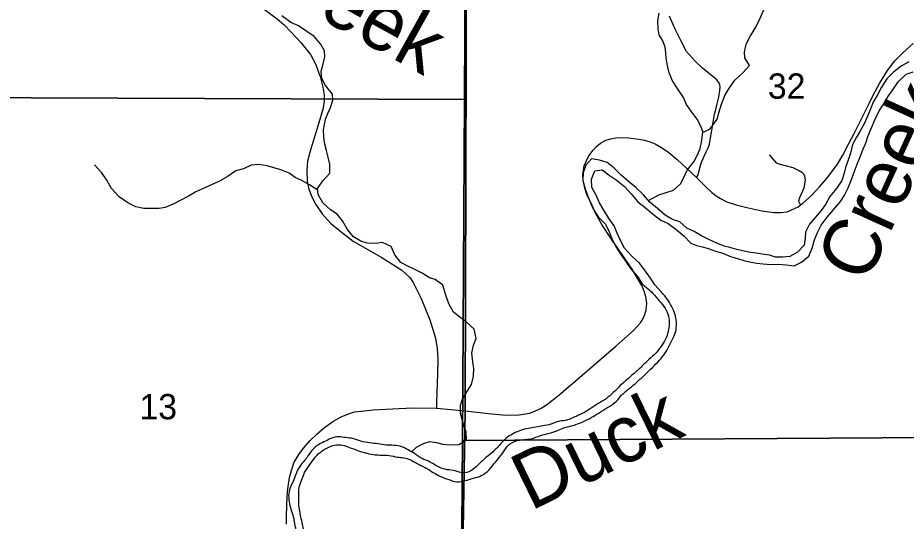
# Model space of a CAD drawing. Extents: x 0 to 34, y -8.9 to 22.
# Drawn here: x 27.471 to 28.944, y 18.606 to 19.441 of the extents above; entities that cross this region are included whole.
import ezdxf

# ---------------------------------------------------------------- set-up
doc = ezdxf.new("R2010")
doc.units = 0
for name, color, linetype in [('GM_X_Corporation', 7, 'Continuous'), ('GM_X_Major_River', 7, 'Continuous'), ('GM_X_Major_River_Text', 7, 'Continuous'), ('GM_X_Minor_River', 7, 'Continuous'), ('GM_X_Minor_River_Text', 7, 'Continuous'), ('GM_X_Section_Text', 7, 'Continuous'), ('GM_X_State_Route', 7, 'Continuous'), ('GM_X_Township_Road', 7, 'Continuous')]:
    doc.layers.add(name, color=color, linetype=linetype)

msp = doc.modelspace()

# ---------------------------------------------------------------- linework, layer by layer
at = {"layer": 'GM_X_Corporation'}
msp.add_lwpolyline([(28.1882, 17.3108), (28.201, 18.0921), (28.2011, 18.1006), (28.2124, 18.7889), (28.2124, 18.7899), (28.2198, 21.3092), (28.2203, 21.4), (25.1649, 21.4)], dxfattribs=at)
for points in [[(30.5167, 16.7663), (30.5167, 21.4), (28.2203, 21.4), (28.2198, 21.3092), (28.2124, 18.7899), (28.2124, 18.7889), (28.2011, 18.1006), (28.201, 18.0921), (28.1882, 17.3108), (28.1928, 16.8054), (28.3182, 16.8002), (29.5528, 16.7835), (30.4571, 16.7673)], [(28.2154, 20.3061), (28.2135, 19.7543), (28.2115, 19.3056), (27.2053, 19.3094), (27.2068, 20.322)], [(29.0905, 19.7446), (29.0775, 18.7458), (28.2083, 18.7401), (28.2115, 19.3056), (28.2135, 19.7543)], [(28.2115, 19.3056), (28.2083, 18.7401), (28.2049, 18.3054), (27.198, 18.314), (27.2053, 19.3094)], [(29.0775, 18.7458), (29.0677, 17.7366), (28.2008, 17.7487), (28.2049, 18.3054), (28.2083, 18.7401)]]:
    msp.add_lwpolyline(points, close=True, dxfattribs=at)
at = {"layer": 'GM_X_Major_River'}
for points in [[(28.948, 19.368), (28.9356, 19.3611), (28.9224, 19.3511), (28.9116, 19.34), (28.903, 19.3262), (28.896, 19.3136), (28.8889, 19.3014), (28.8849, 19.2915), (28.8801, 19.279), (28.8738, 19.2656), (28.8671, 19.2526), (28.8612, 19.2431), (28.8549, 19.2309), (28.8516, 19.2165), (28.8479, 19.2069), (28.8432, 19.1929), (28.841, 19.1833), (28.837, 19.1712), (28.828, 19.1582), (28.8172, 19.1448), (28.8098, 19.1318), (28.8027, 19.1215), (28.7926, 19.11), (28.7833, 19.0989), (28.7766, 19.0856), (28.776, 19.0757)], [(28.8414, 19.1473), (28.8477, 19.1595), (28.8529, 19.1729), (28.8573, 19.185), (28.8624, 19.1984), (28.8672, 19.2109), (28.8716, 19.222), (28.8772, 19.2349), (28.8801, 19.2444), (28.8864, 19.2585), (28.8923, 19.273), (28.8989, 19.2867), (28.9067, 19.2986), (28.9145, 19.3116), (28.9216, 19.3219), (28.9306, 19.3349), (28.9437, 19.3479), (28.9553, 19.3518)], [(28.776, 19.0757), (28.7746, 19.0639), (28.7637, 19.0524), (28.7506, 19.0455), (28.7392, 19.0442), (28.7271, 19.0445), (28.7172, 19.0478), (28.7047, 19.0495), (28.6952, 19.051), (28.6854, 19.052), (28.6725, 19.0549), (28.663, 19.0567), (28.6512, 19.0604), (28.6418, 19.0625), (28.6296, 19.0677), (28.6167, 19.0736), (28.6045, 19.0796), (28.5923, 19.0867), (28.5801, 19.0922), (28.5687, 19.1027), (28.5565, 19.1068), (28.5439, 19.1138), (28.5317, 19.1247), (28.5187, 19.1356), (28.508, 19.1476), (28.4954, 19.1596), (28.4828, 19.1704), (28.4713, 19.1802), (28.4591, 19.1926), (28.448, 19.2012), (28.4355, 19.2052), (28.4222, 19.2073), (28.4125, 19.197), (28.4085, 19.1841), (28.4075, 19.1719), (28.4106, 19.1591), (28.4142, 19.147), (28.4211, 19.1341), (28.4262, 19.1217), (28.4335, 19.1108), (28.445, 19.0991), (28.4515, 19.0863), (28.4562, 19.0738), (28.4628, 19.061), (28.4705, 19.0486), (28.4789, 19.0373), (28.4866, 19.0252), (28.4981, 19.0121), (28.5058, 19.0001), (28.5213, 18.987)], [(28.5376, 18.9865), (28.5268, 18.9981), (28.5201, 19.0093), (28.5117, 19.0213), (28.5017, 19.0341), (28.4887, 19.0461), (28.4768, 19.0593), (28.4699, 19.0717), (28.4644, 19.0842), (28.4594, 19.0962), (28.4501, 19.1094), (28.4424, 19.1222), (28.4351, 19.1343), (28.4297, 19.1471), (28.4227, 19.1596), (28.4222, 19.1736), (28.4273, 19.1877), (28.4398, 19.189), (28.4516, 19.18), (28.4631, 19.1725), (28.4768, 19.1617), (28.4876, 19.1493), (28.499, 19.1361), (28.5109, 19.1264), (28.525, 19.1151), (28.5372, 19.1054), (28.5494, 19.0999), (28.5616, 19.0909), (28.575, 19.0796), (28.5865, 19.0676), (28.596, 19.0636), (28.6058, 19.0614), (28.6153, 19.0585), (28.6278, 19.0544), (28.6396, 19.0511), (28.6525, 19.0456), (28.6643, 19.0423), (28.6746, 19.0386), (28.6867, 19.0357), (28.6962, 19.0343), (28.7064, 19.0333), (28.7189, 19.0322), (28.7318, 19.0324), (28.745, 19.0314), (28.7579, 19.03), (28.77, 19.0358), (28.7823, 19.0458), (28.7879, 19.0591), (28.7919, 19.0728), (28.7967, 19.0854), (28.8026, 19.0976), (28.8127, 19.1106), (28.8351, 19.1374), (28.8414, 19.1473)]]:
    msp.add_lwpolyline(points, dxfattribs=at)
for points in [[(28.5213, 18.987), (28.5317, 18.975), (28.5422, 18.9627), (28.5488, 18.9499), (28.551, 18.9363), (28.5497, 18.9241), (28.5461, 18.9115), (28.5391, 18.8988), (28.5291, 18.8857), (28.5172, 18.8745), (28.5041, 18.8618), (28.491, 18.8501), (28.4813, 18.8416), (28.4697, 18.8312), (28.4582, 18.8196), (28.4462, 18.8095), (28.4331, 18.8013), (28.42, 18.7927), (28.4068, 18.7849), (28.3944, 18.7793), (28.382, 18.7742), (28.3691, 18.7721), (28.3544, 18.7673), (28.3416, 18.7644), (28.3298, 18.7623), (28.3173, 18.7602), (28.3045, 18.7569), (28.2928, 18.7518), (28.2793, 18.7428), (28.2689, 18.732), (28.2566, 18.7196), (28.2439, 18.7091), (28.2308, 18.6968), (28.2188, 18.6882), (28.2056, 18.6872), (28.193, 18.6904), (28.1793, 18.6924), (28.1663, 18.6975), (28.1537, 18.7049), (28.1411, 18.7104), (28.1284, 18.7185), (28.1169, 18.7255), (28.1047, 18.7306), (28.0914, 18.7323), (28.0819, 18.7325), (28.0686, 18.7346), (28.0541, 18.7362), (28.0397, 18.739), (28.0267, 18.7433), (28.0149, 18.745), (28.0027, 18.7463), (27.991, 18.7439), (27.9813, 18.7391), (27.97, 18.7336), (27.9584, 18.7235), (27.9499, 18.7116), (27.9421, 18.702), (27.9336, 18.6882), (27.9285, 18.6748), (27.9234, 18.6645), (27.9202, 18.6522), (27.9208, 18.6386), (27.9237, 18.6261), (27.9277, 18.6136), (27.9298, 18.6023), (27.9323, 18.5883), (27.9344, 18.5746), (27.9392, 18.5614), (27.9455, 18.5486), (27.951, 18.5354), (27.9554, 18.5226), (27.9598, 18.5105), (27.9642, 18.4977), (27.9648, 18.4855), (27.9692, 18.4731), (27.9743, 18.461), (27.981, 18.4486), (27.9861, 18.4365), (27.9966, 18.4242), (28.0089, 18.413), (28.0171, 18.401), (28.0276, 18.3871), (28.032, 18.3746), (28.0341, 18.3629), (28.0377, 18.3516), (28.0368, 18.3375), (28.0325, 18.3245), (28.0266, 18.3119), (28.017, 18.2999), (28.005, 18.2902), (27.9923, 18.2813), (27.9791, 18.2738), (27.9667, 18.2668), (27.952, 18.2608), (27.9389, 18.2549), (27.9242, 18.2474), (27.911, 18.2434)], [(27.9444, 18.244), (27.9572, 18.2495), (27.9688, 18.2539), (27.979, 18.259), (27.9907, 18.2646), (28.0042, 18.2712), (28.0166, 18.2768), (28.0289, 18.2884), (28.0374, 18.3003), (28.0456, 18.313), (28.051, 18.3283), (28.0534, 18.3405), (28.0547, 18.353), (28.0534, 18.3632), (28.049, 18.3768), (28.0427, 18.3881), (28.0353, 18.4002), (28.0283, 18.4122), (28.0183, 18.4215), (28.0075, 18.4327), (27.9962, 18.4443), (27.9911, 18.4564), (27.986, 18.468), (27.9823, 18.4805), (27.9787, 18.4911), (27.9762, 18.5036), (27.9722, 18.5183), (27.9674, 18.53), (27.9619, 18.5432), (27.9571, 18.556), (27.9531, 18.5681), (27.9499, 18.5783), (27.9451, 18.5911), (27.9431, 18.6014), (27.9402, 18.6135), (27.9385, 18.6233), (27.9368, 18.6354), (27.9369, 18.6491), (27.9375, 18.6617), (27.9414, 18.6739), (27.9465, 18.6869), (27.955, 18.7003), (27.9639, 18.7123), (27.9751, 18.7227), (27.9875, 18.7298), (27.9992, 18.733), (28.0121, 18.7317), (28.0239, 18.7277), (28.0377, 18.7226), (28.0499, 18.7191), (28.0632, 18.7166), (28.0735, 18.716), (28.0867, 18.7155), (28.1004, 18.7127), (28.1107, 18.7114), (28.1241, 18.7071), (28.1363, 18.7004), (28.1482, 18.6942), (28.1597, 18.6872), (28.1716, 18.6805), (28.1853, 18.6755), (28.199, 18.6715), (28.2123, 18.6736), (28.2262, 18.6777), (28.2394, 18.6821), (28.2525, 18.6918), (28.2629, 18.7045), (28.2737, 18.718), (28.2833, 18.7311), (28.2972, 18.7397), (28.3222, 18.7431), (28.3377, 18.7484), (28.3509, 18.752), (28.3645, 18.7564), (28.3746, 18.7608), (28.3886, 18.7644), (28.3988, 18.7676), (28.412, 18.7732), (28.4247, 18.7799), (28.4371, 18.7877), (28.451, 18.7963), (28.4634, 18.8056), (28.4719, 18.8152), (28.485, 18.8269), (28.4973, 18.837), (28.5108, 18.8497), (28.5231, 18.8613), (28.5346, 18.8733), (28.5447, 18.886), (28.552, 18.8994), (28.5586, 18.9125), (28.5622, 18.9243), (28.5627, 18.9372), (28.5602, 18.9501), (28.5547, 18.9629), (28.5477, 18.9746), (28.5376, 18.9865)]]:
    msp.add_spline(points, degree=3, dxfattribs=at)
at = {"layer": 'GM_X_Minor_River'}
for points in [[(28.6065, 19.2512), (28.6187, 19.2573), (28.6303, 19.2729), (28.6329, 19.2839), (28.6373, 19.298), (28.6429, 19.3124), (28.6497, 19.3235), (28.6598, 19.3379), (28.6729, 19.3498), (28.6842, 19.3624), (28.6765, 19.3748), (28.6757, 19.3843), (28.6783, 19.3976), (28.6858, 19.4113), (28.6944, 19.4258), (28.7014, 19.4406), (28.7067, 19.452), (28.7138, 19.4657), (28.7182, 19.4779), (28.72, 19.49), (28.7199, 19.5033)], [(28.1798, 18.9828), (28.1755, 18.9977), (28.1629, 19.0074), (28.1534, 19.01), (28.1413, 19.0179), (28.1268, 19.0247), (28.1166, 19.0299), (28.106, 19.0355), (28.096, 19.0483), (28.0899, 19.062), (28.0758, 19.0687), (28.0641, 19.0667), (28.0501, 19.0674), (28.0399, 19.0707), (28.0273, 19.0779), (28.0174, 19.0903), (28.0093, 19.1047), (28.0002, 19.1156), (27.9895, 19.1228), (27.9766, 19.1341), (27.9689, 19.1484), (27.9681, 19.1579), (27.9767, 19.1708), (27.9884, 19.1838), (27.9882, 19.1986), (27.9855, 19.2103), (27.9828, 19.2209), (27.9801, 19.2319), (27.9781, 19.2433), (27.978, 19.2554), (27.9813, 19.2729), (27.985, 19.2828), (27.9895, 19.2927), (27.9932, 19.3048), (27.9927, 19.3147), (27.9809, 19.329), (27.9751, 19.3407), (27.9739, 19.3529), (27.9765, 19.3627), (27.9798, 19.3764), (27.9794, 19.3863), (27.9728, 19.398), (27.9622, 19.4101), (27.95, 19.4183), (27.9363, 19.4277), (27.9234, 19.4333), (27.9086, 19.4446)], [(28.5165, 19.1381), (28.5336, 19.1479), (28.5441, 19.151), (28.5577, 19.1556), (28.5694, 19.1659), (28.5746, 19.1754), (28.5806, 19.1884), (28.5918, 19.2025), (28.5982, 19.215), (28.6023, 19.2245), (28.6048, 19.2378), (28.6066, 19.2526), (28.6028, 19.2625), (28.5974, 19.2731), (28.5875, 19.2863), (28.5798, 19.2976), (28.5744, 19.3093), (28.5657, 19.3222), (28.5561, 19.3369), (28.5507, 19.3501), (28.5487, 19.3596), (28.5456, 19.3736), (28.5455, 19.3831), (28.5443, 19.3926), (28.5401, 19.4028), (28.5344, 19.413), (28.5324, 19.4232), (28.5319, 19.4361), (28.5341, 19.449)], [(27.9683, 19.1556), (27.9548, 19.1643), (27.9408, 19.1717), (27.9309, 19.1766), (27.9206, 19.1834), (27.9073, 19.189), (27.8975, 19.1916), (27.8846, 19.1957), (27.8702, 19.1978), (27.8577, 19.1966), (27.8449, 19.1909), (27.8324, 19.1874), (27.8181, 19.1774), (27.8053, 19.1705), (27.7943, 19.1651), (27.7808, 19.159), (27.766, 19.1524), (27.754, 19.1455), (27.7415, 19.1386), (27.7295, 19.1328), (27.7155, 19.1267), (27.7053, 19.1251), (27.6799, 19.1249), (27.6667, 19.1279), (27.6534, 19.1342), (27.6389, 19.1444), (27.6264, 19.158), (27.6187, 19.172), (27.6099, 19.1848), (27.5981, 19.1976)], [(28.1235, 18.7215), (28.1321, 18.7291), (28.1438, 18.7353), (28.154, 18.7385), (28.165, 18.7367), (28.1757, 18.7342), (28.1875, 18.7328), (28.2019, 18.7334), (28.2151, 18.7415), (28.2145, 18.7544), (28.2106, 18.765), (28.2074, 18.7752), (28.205, 18.7851), (28.2048, 18.7984), (28.2077, 18.8079), (28.2163, 18.8228), (28.223, 18.8328), (28.2262, 18.8469), (28.2272, 18.8594), (28.2255, 18.8704), (28.2238, 18.8848), (28.2266, 18.8985), (28.2307, 18.9092), (28.2274, 18.9251), (28.2144, 18.9371), (28.204, 18.9445), (28.1933, 18.9528), (28.1855, 18.9667), (28.1798, 18.9828)]]:
    msp.add_lwpolyline(points, dxfattribs=at)
at = {"layer": 'GM_X_State_Route'}
for points in [[(27.8717, 19.4609), (27.901, 19.4397), (27.9125, 19.4294), (27.9244, 19.4173), (27.9403, 19.4001), (27.956, 19.3804), (27.9649, 19.364), (27.9701, 19.3495)], [(28.3802, 18.8258), (28.3983, 18.8413), (28.4622, 18.8964), (28.4911, 18.9222), (28.4972, 18.9285), (28.503, 18.9352), (28.5076, 18.9427), (28.5105, 18.9494), (28.5125, 18.9571), (28.5135, 18.9681), (28.512, 18.9789), (28.5093, 18.9877), (28.5053, 18.997), (28.4974, 19.011), (28.4892, 19.0243), (28.4551, 19.074), (28.4393, 19.0985), (28.4294, 19.1163), (28.4234, 19.1283), (28.4164, 19.1447), (28.412, 19.1573), (28.4083, 19.1706), (28.4074, 19.1826), (28.4099, 19.1956), (28.415, 19.2068), (28.4184, 19.213), (28.4244, 19.2211), (28.4306, 19.2277), (28.4372, 19.2332), (28.4457, 19.2381), (28.4541, 19.2406), (28.4616, 19.2419), (28.4718, 19.2425), (28.4837, 19.2421), (28.5004, 19.2402), (28.5099, 19.2382), (28.5193, 19.2356), (28.5278, 19.2321), (28.5382, 19.2263), (28.5502, 19.2176), (28.5641, 19.2061), (28.5961, 19.1765), (28.6026, 19.1696), (28.6115, 19.1608), (28.6217, 19.1516), (28.6289, 19.1459), (28.6359, 19.1414), (28.6466, 19.1362), (28.6621, 19.1308), (28.6795, 19.1267), (28.7045, 19.1213), (28.7242, 19.1183), (28.7361, 19.1183), (28.7462, 19.1197), (28.7526, 19.1222), (28.7596, 19.1253), (28.7645, 19.128), (28.7687, 19.1313), (28.7718, 19.1334), (28.7865, 19.1464), (28.8007, 19.1614), (28.8137, 19.1769), (28.8298, 19.1986), (28.8389, 19.2134), (28.8489, 19.2328), (28.8572, 19.2496), (28.8821, 19.2989), (28.889, 19.3132), (28.8992, 19.3323), (28.913, 19.3539), (28.9251, 19.3701), (28.938, 19.3834), (28.9553, 19.3987)], [(27.9701, 19.3495), (27.9722, 19.3438), (27.9767, 19.3261), (27.9788, 19.3129), (27.9788, 19.3035), (27.9772, 19.2913), (27.9703, 19.2668), (27.9565, 19.2239), (27.9514, 19.2037), (27.9499, 19.1889), (27.9505, 19.17), (27.9533, 19.157), (27.9582, 19.1442), (27.9649, 19.1315), (27.9753, 19.116), (27.9896, 19.1008), (28.0043, 19.0883), (28.0269, 19.0708), (28.0746, 19.0436), (28.1079, 19.0227), (28.1208, 19.0103), (28.1265, 19.0024), (28.1314, 18.9923), (28.1396, 18.9759), (28.1541, 18.9405), (28.1633, 18.91), (28.1661, 18.8929), (28.1675, 18.8751), (28.1669, 18.8502), (28.1652, 18.805), (28.165, 18.7938)], [(28.165, 18.7938), (28.2126, 18.7893), (28.2563, 18.7846), (28.2753, 18.783), (28.2885, 18.7824), (28.3021, 18.7826), (28.3126, 18.7842), (28.3195, 18.7858), (28.3272, 18.7884), (28.3386, 18.794), (28.3476, 18.7995), (28.3576, 18.807), (28.3711, 18.818), (28.3802, 18.8258)], [(27.9163, 18.6014), (27.9165, 18.6155), (27.9177, 18.6479), (27.9187, 18.6603), (27.9216, 18.6787), (27.9245, 18.6902), (27.9288, 18.7032), (27.9369, 18.7171), (27.9446, 18.7275), (27.9557, 18.7404), (27.9665, 18.7506), (27.9795, 18.7616), (27.9935, 18.7716), (28.007, 18.7795), (28.019, 18.7843), (28.029, 18.7875), (28.0401, 18.7891), (28.06, 18.7911), (28.1029, 18.7933), (28.1148, 18.7938)], [(28.1148, 18.7938), (28.1298, 18.7944), (28.165, 18.7938)]]:
    msp.add_lwpolyline(points, dxfattribs=at)
at = {"layer": 'GM_X_Township_Road'}
for points in [[(28.5961, 19.1765), (28.5985, 19.1797), (28.604, 19.2), (28.6089, 19.212), (28.612, 19.219), (28.6154, 19.2255), (28.6176, 19.2317), (28.6188, 19.2387), (28.6222, 19.2578), (28.6252, 19.278), (28.6302, 19.2987), (28.633, 19.3098), (28.635, 19.3207), (28.6354, 19.3265), (28.6347, 19.3299), (28.6331, 19.334), (28.6296, 19.3384), (28.6264, 19.3412), (28.606, 19.3575), (28.5933, 19.3696), (28.5796, 19.3852), (28.5701, 19.4035), (28.5606, 19.4222), (28.5512, 19.4438)], [(28.7687, 19.1313), (28.7665, 19.1352), (28.7658, 19.1378), (28.7675, 19.1431), (28.7745, 19.1593), (28.7768, 19.1718), (28.7765, 19.176), (28.7756, 19.1788), (28.7745, 19.1813), (28.7718, 19.1841), (28.7665, 19.1877), (28.762, 19.1896), (28.7564, 19.1922), (28.7436, 19.1959), (28.7329, 19.1986), (28.7291, 19.2003), (28.7171, 19.2138)]]:
    msp.add_lwpolyline(points, dxfattribs=at)

# ---------------------------------------------------------------- texts
at = {"layer": 'GM_X_Major_River_Text'}
for s, height, rotation, p in [('Creek', 0.09468, 65.5354, (28.8781, 18.998)), ('Duck', 0.09469, 26.0356, (28.321, 18.6227))]:
    msp.add_text(s, height=height, rotation=rotation, dxfattribs=at).set_placement(p)
at = {"layer": 'GM_X_Minor_River_Text'}
msp.add_text('Creek', height=0.09469, rotation=331.0098, dxfattribs=at).set_placement((27.849, 19.5083))
at = {"layer": 'GM_X_Section_Text'}
for s, p in [('32', (28.7144, 19.3071)), ('13', (27.6727, 18.7754))]:
    msp.add_text(s, height=0.04186, rotation=0, dxfattribs=at).set_placement(p)

doc.saveas('drawing.dxf')
